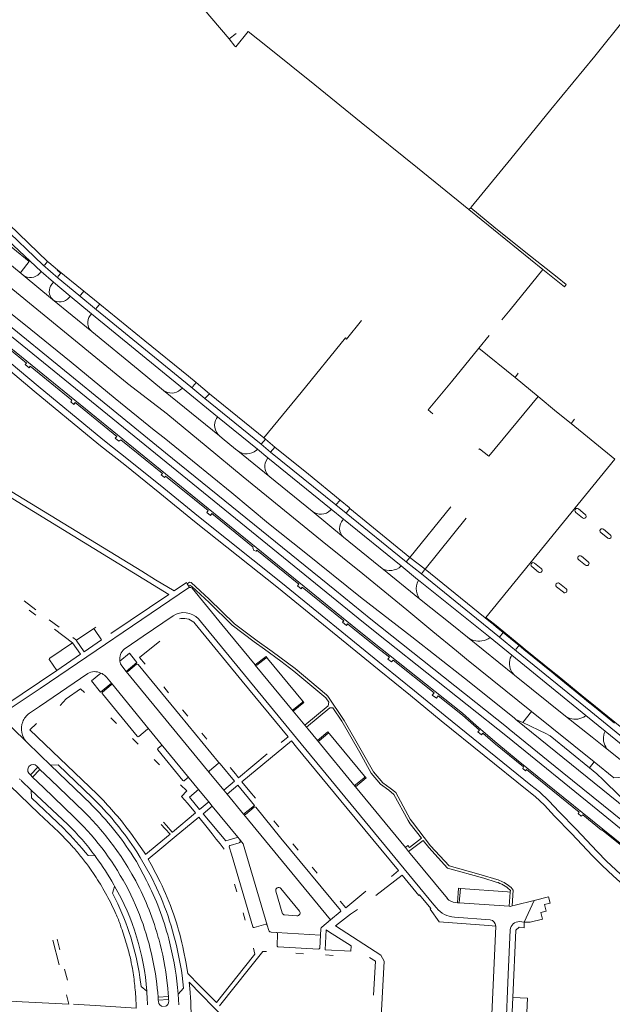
# Model space of a CAD drawing. Extents: x 145000 to 155000, y 457500 to 470000.
# Tile 264 of 548: x 147279 to 147482, y 465073 to 465411. Entities that reach past the tile are written whole.
import ezdxf

# ---------------------------------------------------------------- set-up
doc = ezdxf.new("R2010")
doc.units = 0
doc.header["$LTSCALE"] = 0.2
doc.header["$MEASUREMENT"] = 0
doc.layers.add('kant verharding', color=252, linetype='Continuous', lineweight=0)

msp = doc.modelspace()

# ---------------------------------------------------------------- linework, layer by layer
at = {"layer": 'kant verharding', "lineweight": 0}
for p, q in [((147330.65, 465427.79), (147350.71, 465404.19)), ((147350.71, 465404.19), (147353.16, 465406.02)), ((147432.99, 465345.63), (147433.68, 465346.21)), ((147458.41, 465325.05), (147432.99, 465345.63)), ((147272.77, 465340.14), (147286.8, 465326.59)), ((147275.24, 465340.4), (147288.42, 465327.78)), ((147273.02, 465336.83), (147286.21, 465324.28)), ((147267.5, 465333.42), (147279.34, 465323.64)), ((147288.42, 465327.78), (147287.53, 465326.63)), ((147285.71, 465323.67), (147286.21, 465324.28)), ((147290.44, 465320.62), (147286.21, 465324.28)), ((147292.1, 465322.02), (147286.8, 465326.59)), ((147300.89, 465317.57), (147291.85, 465324.9)), ((147279.34, 465323.64), (147280.02, 465323.07)), ((147290.19, 465314.75), (147280.02, 465323.07)), ((147289.92, 465319.95), (147290.44, 465320.62)), ((147299.14, 465316.24), (147292.1, 465322.02)), ((147315.78, 465286.04), (147275.31, 465319.17)), ((147300.89, 465317.57), (147299.83, 465316.3)), ((147306.33, 465313.17), (147300.89, 465317.57)), ((147290.19, 465314.75), (147303.62, 465303.76)), ((147295.87, 465315.37), (147296.25, 465315.84)), ((147296.25, 465315.84), (147303.57, 465309.84)), ((147299.14, 465316.24), (147299.2, 465316.2)), ((147299.2, 465316.2), (147305.28, 465311.21)), ((147306.33, 465313.17), (147305.24, 465311.87)), ((147305.28, 465311.21), (147337.6, 465284.74)), ((147321.85, 465300.59), (147306.33, 465313.17)), ((147303.03, 465309.19), (147303.57, 465309.84)), ((147303.57, 465309.84), (147334.71, 465284.33)), ((147281.27, 465292.85), (147266.96, 465304.46)), ((147303.62, 465303.76), (147303.69, 465303.69)), ((147303.69, 465303.69), (147319.55, 465290.71)), ((147439.98, 465302.38), (147436.4, 465298.03)), ((147436.4, 465298.03), (147448.87, 465287.95)), ((147296.82, 465280.22), (147282.5, 465291.85)), ((147328.25, 465283.55), (147319.55, 465290.71)), ((147448.87, 465287.95), (147449.93, 465289.4)), ((147448.87, 465287.95), (147456.82, 465281.4)), ((147315.91, 465285.94), (147315.78, 465286.04)), ((147329.58, 465275.33), (147315.91, 465285.94)), ((147328.25, 465283.55), (147347.45, 465267.95)), ((147334, 465283.68), (147334.71, 465284.33)), ((147334.71, 465284.33), (147346.77, 465274.49)), ((147337.6, 465284.74), (147342.43, 465280.77)), ((147339.45, 465286.23), (147338.28, 465284.82)), ((147339.45, 465286.23), (147343.96, 465282.34)), ((147311.64, 465280.77), (147325.06, 465269.87)), ((147342.43, 465280.77), (147343.96, 465282.34)), ((147342.43, 465280.77), (147348.44, 465275.85)), ((147343.96, 465282.34), (147358.48, 465270.65)), ((147312.18, 465267.75), (147297.9, 465279.34)), ((147346.77, 465274.49), (147346.4, 465273.93)), ((147346.77, 465274.49), (147360.46, 465263.34)), ((147348.44, 465275.85), (147361.7, 465265.08)), ((147469.28, 465273.62), (147468.09, 465272.17)), ((147358.48, 465270.65), (147363.18, 465266.85)), ((147468.09, 465272.17), (147483.1, 465259.94)), ((147327.85, 465255.03), (147313.58, 465266.62)), ((147361.7, 465265.08), (147363.18, 465266.85)), ((147363.18, 465266.85), (147366.42, 465264.04)), ((147352.97, 465263.39), (147353.7, 465262.8)), ((147360.09, 465262.98), (147360.46, 465263.34)), ((147360.46, 465263.34), (147364.06, 465260.41)), ((147361.7, 465265.08), (147365, 465262.4)), ((147365, 465262.4), (147366.42, 465264.04)), ((147353.7, 465262.8), (147364.71, 465253.86)), ((147364.06, 465260.41), (147363.43, 465259.32)), ((147364.06, 465260.41), (147374.91, 465251.58)), ((147365, 465262.4), (147387.39, 465244.22)), ((147343.56, 465242.28), (147328.97, 465254.13)), ((147364.71, 465253.86), (147379.2, 465242.06)), ((147320.83, 465221.48), (147270.56, 465252.15)), ((147270.64, 465249.96), (147330.04, 465213.53)), ((147385.79, 465242.74), (147374.91, 465251.58)), ((147387.39, 465244.22), (147388.88, 465245.82)), ((147387.39, 465244.22), (147390.89, 465241.36)), ((147388.88, 465245.82), (147391.89, 465243.34)), ((147390.89, 465241.36), (147392.23, 465243.06)), ((147391.89, 465243.34), (147392.23, 465243.06)), ((147392.23, 465243.06), (147412.8, 465226.16)), ((147412.8, 465226.16), (147426.84, 465243.57)), ((147359.01, 465229.74), (147344.83, 465241.25)), ((147379.2, 465242.06), (147390.04, 465233.18)), ((147385.57, 465242.46), (147385.79, 465242.74)), ((147385.79, 465242.74), (147389.99, 465239.33)), ((147417.99, 465222.21), (147432.1, 465239.75)), ((147472.07, 465239.79), (147469.71, 465241.69)), ((147470.62, 465242.88), (147472.96, 465241)), ((147409.76, 465223.31), (147389.99, 465239.33)), ((147480.66, 465232.86), (147478.34, 465234.74)), ((147479.23, 465235.91), (147481.54, 465234.03)), ((147374.63, 465217.07), (147360.29, 465228.71)), ((147411.49, 465224.68), (147412.8, 465226.16)), ((147417.99, 465222.21), (147412.8, 465226.16)), ((147471.67, 465226.63), (147474.01, 465224.76)), ((147402.68, 465222.85), (147403.1, 465222.51)), ((147415.43, 465218.71), (147409.76, 465223.31)), ((147411.49, 465224.68), (147416.77, 465220.57)), ((147456.96, 465221.2), (147454.63, 465223.1)), ((147455.55, 465224.3), (147457.88, 465222.42)), ((147473.05, 465223.59), (147470.71, 465225.45)), ((147325.52, 465218.59), (147320.83, 465221.48)), ((147403.1, 465222.51), (147416.12, 465212.08)), ((147443.53, 465198.85), (147416.77, 465220.57)), ((147417.99, 465222.21), (147440.48, 465203.97)), ((147325.52, 465218.59), (147331.94, 465214.82)), ((147331.94, 465214.82), (147336.09, 465217.6)), ((147336.09, 465217.6), (147336.36, 465217.21)), ((147336.86, 465216.47), (147336.36, 465217.21)), ((147337.19, 465215.96), (147336.86, 465216.47)), ((147390.09, 465204.52), (147375.86, 465216.06)), ((147415.77, 465218.44), (147415.43, 465218.71)), ((147438.06, 465200.58), (147415.77, 465218.44)), ((147465.46, 465214.27), (147463.15, 465216.15)), ((147464.1, 465217.3), (147466.44, 465215.41)), ((147330.04, 465213.53), (147310.12, 465200.09)), ((147348.27, 465203.25), (147338.05, 465215.66)), ((147280.37, 465211.29), (147284.4, 465208.28)), ((147416.12, 465212.08), (147427.17, 465203.23)), ((147284.4, 465206.4), (147282.08, 465208.13)), ((147411.72, 465208.26), (147420.7, 465200.77)), ((147289.04, 465204.83), (147292.48, 465202.25)), ((147334.23, 465205.25), (147333.73, 465205.22)), ((147359.7, 465189.37), (147348.27, 465203.25)), ((147432.59, 465198.88), (147427.17, 465203.23)), ((147441.8, 465203.28), (147440.33, 465204.48)), ((147440.48, 465203.97), (147441.33, 465203.28)), ((147441.33, 465203.28), (147442.53, 465202.3)), ((147450.86, 465195.91), (147441.8, 465203.28)), ((147297.01, 465196.95), (147290.85, 465201.6)), ((147298.33, 465197.87), (147303.98, 465201.67)), ((147303.98, 465201.67), (147304.99, 465202.33)), ((147420.7, 465200.77), (147428.77, 465194.18)), ((147440.34, 465198.72), (147438.06, 465200.58)), ((147442.53, 465202.3), (147444.82, 465200.45)), ((147444.82, 465200.45), (147443.53, 465198.85)), ((147444.82, 465200.45), (147448.62, 465197.37)), ((147289.17, 465191.62), (147297.01, 465196.95)), ((147297.01, 465196.95), (147297.02, 465196.96)), ((147298.33, 465197.87), (147297.13, 465198.79)), ((147298.31, 465197.86), (147298.33, 465197.87)), ((147327.02, 465197.53), (147320.03, 465191.91)), ((147432.59, 465198.88), (147448.64, 465185.89)), ((147433.38, 465198.3), (147432.59, 465198.88)), ((147447.72, 465192.69), (147440.34, 465198.72)), ((147449.36, 465194.11), (147443.53, 465198.85)), ((147450.27, 465196.01), (147448.62, 465197.37)), ((147450.27, 465196.01), (147449.31, 465194.84)), ((147450.98, 465195.43), (147450.27, 465196.01)), ((147452.37, 465194.68), (147450.86, 465195.91)), ((147447.5, 465192.29), (147447.72, 465192.69)), ((147473.22, 465171.98), (147447.72, 465192.69)), ((147449.36, 465194.11), (147474.85, 465173.41)), ((147451.87, 465194.7), (147450.98, 465195.43)), ((147461.94, 465186.49), (147451.87, 465194.7)), ((147461.79, 465187.02), (147452.37, 465194.68)), ((147291.6, 465187.47), (147289.07, 465191.09)), ((147315.99, 465187.09), (147318.98, 465189.58)), ((147320.03, 465191.91), (147321.92, 465189.6)), ((147359.7, 465189.37), (147359.74, 465189.32)), ((147372.77, 465173.45), (147359.74, 465189.32)), ((147360.27, 465189.29), (147363.39, 465191.67)), ((147375.91, 465177.04), (147363.93, 465191.6)), ((147421.1, 465179.82), (147407.01, 465190.99)), ((147273.76, 465175.45), (147291.6, 465187.47)), ((147306.74, 465186.58), (147303.51, 465183.92)), ((147306.74, 465186.58), (147307.15, 465186.37)), ((147343.93, 465152.46), (147315.39, 465187.15)), ((147448.64, 465185.89), (147447.82, 465186.86)), ((147448.64, 465185.89), (147466.23, 465171.8)), ((147463.3, 465185.79), (147461.79, 465187.02)), ((147472.65, 465177.79), (147462.76, 465185.83)), ((147472.52, 465178.3), (147463.3, 465185.79)), ((147307.29, 465180.02), (147310.3, 465182.48)), ((147308.67, 465185.14), (147310.37, 465183.06)), ((147310.37, 465183.06), (147323.34, 465167.22)), ((147301.07, 465179.9), (147299.73, 465181.15)), ((147319.22, 465164.86), (147307.24, 465179.47)), ((147328.32, 465181.83), (147329.99, 465179.8)), ((147372.82, 465174.02), (147375.85, 465176.51)), ((147430.82, 465172.11), (147422.5, 465178.7)), ((147474.04, 465177.05), (147472.52, 465178.3)), ((147473.55, 465177.06), (147472.65, 465177.79)), ((147473.55, 465177.06), (147476.11, 465174.98)), ((147509.94, 465147.86), (147474.04, 465177.05)), ((147270.09, 465173.8), (147281.17, 465162.92)), ((147334.8, 465173.95), (147336.58, 465171.78)), ((147376.14, 465169.35), (147372.77, 465173.45)), ((147430.82, 465172.11), (147436.71, 465166.94)), ((147454.55, 465173.41), (147451.5, 465169.55)), ((147454.55, 465173.41), (147476.01, 465156.11)), ((147474.85, 465173.41), (147481.78, 465167.78)), ((147476.11, 465174.98), (147483.05, 465169.35)), ((147284.61, 465169.3), (147282.41, 465167.1)), ((147312.1, 465169.3), (147310.14, 465171.2)), ((147376.71, 465168.65), (147376.14, 465169.35)), ((147377.28, 465167.96), (147376.71, 465168.65)), ((147449.13, 465170.67), (147448.54, 465171.15)), ((147451.5, 465169.55), (147449.13, 465170.67)), ((147499.84, 465129.57), (147449.13, 465170.67)), ((147467.03, 465171.28), (147466.23, 465171.8)), ((147473.22, 465171.98), (147472.47, 465171.46)), ((147479.8, 465166.64), (147473.22, 465171.98)), ((147282.41, 465167.1), (147305.46, 465145.01)), ((147322.76, 465167.28), (147319.75, 465164.82)), ((147323.34, 465167.22), (147327.48, 465162.19)), ((147341.39, 465165.93), (147343.06, 465163.92)), ((147377.86, 465167.26), (147377.28, 465167.96)), ((147381.04, 465163.38), (147377.86, 465167.26)), ((147381.63, 465163.32), (147384.63, 465165.83)), ((147397.18, 465151.18), (147385.18, 465165.76)), ((147479.51, 465165.97), (147479.8, 465166.64)), ((147285.89, 465158.37), (147281.17, 465162.92)), ((147319.55, 465162.16), (147317.56, 465164.06)), ((147327.48, 465162.19), (147337.06, 465150.54)), ((147381.04, 465163.38), (147381.05, 465163.37)), ((147394.05, 465147.61), (147381.05, 465163.37)), ((147334.91, 465149.74), (147326.32, 465160.21)), ((147326.37, 465160.76), (147327.4, 465161.61)), ((147363.86, 465158.86), (147353.97, 465150.67)), ((147481.08, 465159.95), (147480.42, 465160.61)), ((147285.89, 465158.37), (147289.45, 465154.94)), ((147326.88, 465155.12), (147324.98, 465156.94)), ((147344.02, 465153.02), (147347.02, 465155.48)), ((147476.01, 465156.11), (147474.39, 465154.07)), ((147281.87, 465154.3), (147282.05, 465154.52)), ((147282.05, 465154.52), (147282.17, 465154.66)), ((147282.53, 465151.62), (147285.08, 465154.27)), ((147283.28, 465150.87), (147285.84, 465153.52)), ((147284.75, 465154.64), (147285.08, 465154.27)), ((147285.08, 465154.27), (147285.84, 465153.52)), ((147285.84, 465153.52), (147289.59, 465149.92)), ((147289.45, 465154.94), (147303.35, 465141.58)), ((147348.89, 465146.42), (147343.93, 465152.46)), ((147352.9, 465151.97), (147351.06, 465154.21)), ((147353.97, 465150.67), (147352.9, 465151.97)), ((147452.85, 465153.5), (147470.93, 465138.84)), ((147282.87, 465146.37), (147279.54, 465149.59)), ((147283.28, 465150.87), (147282.53, 465151.62)), ((147287.04, 465147.25), (147283.28, 465150.87)), ((147289.59, 465149.92), (147300.91, 465139.04)), ((147336.5, 465150.57), (147335.36, 465149.64)), ((147340.27, 465146.63), (147337.06, 465150.54)), ((147355.11, 465149.28), (147357.87, 465145.9)), ((147394.13, 465148.18), (147397.13, 465150.64)), ((147282.87, 465146.37), (147295.36, 465134.59)), ((147343.81, 465142.33), (147340.27, 465146.63)), ((147348.89, 465146.42), (147350.04, 465145.01)), ((147350.04, 465145.01), (147355.73, 465138.14)), ((147357.87, 465145.9), (147359.76, 465143.61)), ((147394.07, 465147.58), (147394.05, 465147.61)), ((147411.23, 465126.73), (147394.07, 465147.58)), ((147334.44, 465144.26), (147336.43, 465141.88)), ((147344.95, 465140.93), (147343.81, 465142.33)), ((147344.95, 465140.93), (147341.81, 465138.32)), ((147353.7, 465130.29), (147344.95, 465140.93)), ((147356.34, 465138.07), (147359.33, 465140.53)), ((147329.23, 465134.22), (147328.18, 465135.36)), ((147340.4, 465137.17), (147331.87, 465130.12)), ((147343.25, 465133.53), (147340.4, 465137.17)), ((147355.73, 465138.14), (147355.77, 465138.09)), ((147355.77, 465138.09), (147385.49, 465101.87)), ((147367.83, 465133.83), (147366.14, 465135.86)), ((147328.75, 465133.17), (147327.43, 465134.59)), ((147331.26, 465132.02), (147329.23, 465134.22)), ((147344.95, 465131.37), (147343.25, 465133.53)), ((147331.87, 465130.12), (147326.92, 465126.04)), ((147346.35, 465129.58), (147344.95, 465131.37)), ((147347.64, 465127.94), (147346.35, 465129.58)), ((147351.08, 465127.43), (147354.22, 465128.37)), ((147354.34, 465129.54), (147353.7, 465130.29)), ((147412.35, 465125.38), (147417.36, 465129.17)), ((147322.01, 465124.35), (147326.01, 465127.65)), ((147326.92, 465126.04), (147322.96, 465122.76)), ((147349.08, 465126.12), (147347.64, 465127.94)), ((147374.44, 465125.82), (147372.65, 465127.99)), ((147412.04, 465127.4), (147411.23, 465126.73)), ((147412.35, 465125.38), (147411.23, 465126.73)), ((147412.93, 465124.68), (147412.35, 465125.38)), ((147302.33, 465123.93), (147304.76, 465123.85)), ((147305.14, 465123.32), (147304.76, 465123.85)), ((147322, 465124.37), (147322.01, 465124.35)), ((147322.96, 465122.76), (147324.02, 465120.85)), ((147425.64, 465109.26), (147412.93, 465124.68)), ((147490.15, 465112.79), (147480.23, 465122.05)), ((147302.48, 465120.29), (147305.14, 465116.39)), ((147380.92, 465117.95), (147379.25, 465119.98)), ((147311.43, 465113.47), (147311.16, 465113.93)), ((147352.64, 465114.09), (147353.39, 465111.56)), ((147368.94, 465104.26), (147366.77, 465111.72)), ((147374.87, 465104.91), (147368.5, 465112.66)), ((147397.71, 465111.69), (147390.75, 465106.01)), ((147430.11, 465112.64), (147429.72, 465107.69)), ((147446.32, 465111.5), (147430.11, 465112.64)), ((147447.24, 465111.44), (147446.32, 465111.5)), ((147446.9, 465106.53), (147447.24, 465111.44)), ((147318.67, 465106.95), (147317.85, 465108.76)), ((147390.75, 465106.01), (147388.91, 465108.25)), ((147429.14, 465107.76), (147428.4, 465107.82)), ((147448.95, 465106.92), (147455.44, 465108.57)), ((147452.06, 465101.14), (147455.44, 465108.57)), ((147388.89, 465104.64), (147385.49, 465101.87)), ((147394.79, 465105.47), (147392.4, 465103.79)), ((147429.72, 465107.69), (147429.14, 465107.76)), ((147429.72, 465107.69), (147446.9, 465106.53)), ((147447.94, 465106.67), (147448.95, 465106.92)), ((147355.53, 465104.3), (147356.27, 465101.77)), ((147369.8, 465103.57), (147374, 465103.31)), ((147385.49, 465101.87), (147382.55, 465099.43)), ((147392.4, 465103.79), (147387.27, 465099.86)), ((147428.07, 465102.8), (147440.36, 465101.85)), ((147452.06, 465101.14), (147450.42, 465101.29)), ((147363.32, 465100.38), (147359.33, 465099.22)), ((147364.41, 465098.22), (147363.85, 465100.11)), ((147367, 465097.58), (147365.18, 465097.7)), ((147382.22, 465098.77), (147382.08, 465096.69)), ((147384.1, 465098.47), (147384.9, 465097.95)), ((147292.4, 465086.49), (147290.27, 465094.95)), ((147292.64, 465091.62), (147291.73, 465095.31)), ((147325.9, 465097.64), (147326.57, 465095.36)), ((147382.08, 465096.69), (147367, 465097.58)), ((147367.19, 465092.97), (147367.39, 465097.12)), ((147382.08, 465096.69), (147381.85, 465092.21)), ((147381.43, 465091.87), (147367.56, 465092.68)), ((147373.64, 465090.41), (147376.24, 465090.27)), ((147383.8, 465089.85), (147386.41, 465089.69)), ((147294.3, 465084.93), (147295.24, 465081.21)), ((147346.42, 465073.51), (147356.08, 465085.61)), ((147357.77, 465085.33), (147347.49, 465072.41)), ((147336.6, 465083.51), (147340.62, 465079.41)), ((147333.09, 465078.7), (147333.31, 465076.45)), ((147340.62, 465079.41), (147346.42, 465073.51)), ((147295.72, 465072.94), (147294.91, 465076.13)), ((147326.39, 465075.4), (147329.91, 465075.63)), ((147326.44, 465074.34), (147326.39, 465075.4)), ((147326.44, 465074.34), (147330, 465074.55)), ((147326.47, 465073.85), (147326.44, 465074.34)), ((147329.91, 465075.63), (147330, 465074.55)), ((147330, 465074.55), (147330.04, 465074.08)), ((147333.31, 465076.45), (147333.51, 465072.68)), ((147448.13, 465075.23), (147447.7, 465065.36)), ((147279.74, 465073.8), (147295.72, 465072.94)), ((147297.39, 465072.96), (147297.32, 465072.97)), ((147318.8, 465073.37), (147318.87, 465071.55))]:
    msp.add_line(p, q, dxfattribs=at)
at = {"layer": 'kant verharding', "lineweight": 0, "flags": 128}
for points in [[(147433.68, 465346.21), (147433.87, 465346.37), (147447.48, 465362.99), (147461.21, 465379.88), (147476.28, 465398.23), (147486.86, 465411.42), (147497.87, 465424.68)], [(147432.99, 465345.63), (147415.41, 465359.91), (147396.11, 465375.4), (147380.19, 465388.39), (147363.92, 465401.46), (147357.29, 465406.62), (147353.03, 465401.46), (147352.76, 465401.66), (147350.71, 465404.19)], [(147178.65, 465384.97), (147201.62, 465364.09), (147229.62, 465339.82), (147246.67, 465325.79), (147396.85, 465203.91), (147404.71, 465197.65), (147446.24, 465164.7)], [(147445.91, 465168.14), (147399.38, 465205.08), (147387.04, 465215.1), (147328.95, 465262.17), (147256.95, 465320.62), (147229.08, 465343.56), (147202.55, 465366.59), (147180.34, 465386.78)], [(147357.75, 465223.6), (147338.87, 465238.58), (147327, 465248.29), (147314.91, 465258.01), (147306.66, 465264.5), (147304.13, 465266.62), (147283.88, 465283.28), (147261.7, 465301.9), (147254.58, 465307.74), (147249.74, 465311.81), (147240.31, 465318.97), (147230.11, 465326.51), (147221.04, 465333.43), (147203.21, 465348.14), (147189.59, 465359.44), (147183.22, 465364.34)], [(147234.34, 465344.7), (147245.31, 465335.18), (147266.2, 465317.52), (147280.25, 465306.33), (147296.52, 465293.18), (147311.64, 465280.77)], [(147433.68, 465346.21), (147441.65, 465339.7), (147452.57, 465330.88), (147463.37, 465322.36), (147466.47, 465319.84), (147465.87, 465319.09), (147458.41, 465325.05)], [(147430.85, 465172.76), (147402.68, 465195.1), (147394.81, 465201.37), (147244.62, 465323.28), (147227.56, 465337.32)], [(147279.33, 465324.26), (147282.17, 465327.71), (147270.82, 465336.95), (147268.03, 465333.54)], [(147291.85, 465324.9), (147288.86, 465327.39), (147288.42, 465327.78)], [(147291.85, 465324.9), (147291.79, 465324.81), (147293.05, 465323.77), (147292.09, 465322.67)], [(147458.41, 465325.05), (147447.23, 465311.21), (147444.38, 465307.74)], [(147296.25, 465315.84), (147293.33, 465318.22), (147290.44, 465320.62)], [(147362.62, 465267.3), (147375.42, 465282.82), (147390.64, 465301.57), (147391.04, 465301.16), (147396.16, 465307.46)], [(147263.07, 465303.56), (147285.25, 465284.94), (147305.5, 465268.28), (147307.98, 465266.19), (147316.24, 465259.69), (147328.36, 465249.96), (147340.22, 465240.26), (147368.5, 465217.79), (147403.6, 465189.2), (147414.35, 465180.51), (147424.92, 465171.86), (147454.32, 465148.11), (147457.21, 465145.86), (147460.51, 465142.7), (147464.01, 465139), (147469.82, 465132.97), (147477, 465125.33), (147480.23, 465122.05)], [(147321.85, 465300.59), (147336.85, 465288.46), (147339.45, 465286.23)], [(147436.4, 465298.03), (147427.01, 465286.49), (147419.09, 465276.84), (147420.69, 465275.51)], [(147282.5, 465291.85), (147282.1, 465291.31), (147280.78, 465292.38), (147281.27, 465292.85)], [(147297.9, 465279.34), (147297.41, 465278.75), (147296.4, 465279.66), (147296.82, 465280.22)], [(147436.48, 465263.22), (147436.73, 465263.53), (147439.86, 465261), (147456.82, 465281.4)], [(147456.82, 465281.4), (147463.12, 465276.22), (147468.09, 465272.17)], [(147411.72, 465208.26), (147396.62, 465220.62), (147382.69, 465231.86), (147355.58, 465253.9), (147342.82, 465264.39), (147329.72, 465275.23), (147329.58, 465275.33)], [(147313.58, 465266.62), (147312.94, 465266.07), (147311.6, 465267.14), (147312.18, 465267.75)], [(147325.06, 465269.87), (147328.46, 465267.23), (147338.16, 465259.32), (147351.69, 465248.4), (147364.3, 465237.89), (147376.51, 465228.16), (147395.85, 465212.6)], [(147347.45, 465267.95), (147348.39, 465267.15), (147352.97, 465263.39)], [(147366.42, 465264.04), (147378.03, 465254.79), (147388.88, 465245.82)], [(147483.1, 465259.94), (147438.88, 465205.65), (147440.33, 465204.48)], [(147328.97, 465254.13), (147328.58, 465253.66), (147327.44, 465254.52), (147327.85, 465255.03)], [(147344.83, 465241.25), (147344.31, 465240.66), (147343.14, 465241.69), (147343.56, 465242.28)], [(147390.89, 465241.36), (147410.92, 465225.14), (147411.49, 465224.68)], [(147402.68, 465222.85), (147391.81, 465231.72), (147390.04, 465233.18)], [(147360.29, 465228.71), (147360.07, 465228.41), (147359.21, 465228.62), (147358.86, 465229.47), (147359.01, 465229.74)], [(147490.67, 465109.67), (147482.51, 465117.03), (147478.73, 465120.51), (147475.45, 465123.84), (147468.27, 465131.49), (147462.46, 465137.51), (147458.99, 465141.19), (147455.8, 465144.23), (147452.98, 465146.42), (147423.56, 465170.2), (147412.99, 465178.84), (147402.25, 465187.53), (147367.15, 465216.11), (147357.75, 465223.6)], [(147416.77, 465220.57), (147417.81, 465221.99), (147417.99, 465222.21)], [(147275.26, 465174.14), (147285.89, 465181.32), (147336.79, 465215.78), (147337.19, 465215.96)], [(147336.36, 465217.21), (147337.12, 465217.74), (147337.68, 465217.58), (147343.89, 465211.95), (147352.62, 465203.47), (147360.36, 465197.62), (147365.52, 465193.96), (147373.37, 465188.07), (147384.22, 465179.04), (147384.68, 465178.59), (147390.26, 465170.29), (147396.11, 465160.1), (147400.26, 465152.62), (147403.5, 465148.86), (147406.07, 465147.06), (147407.95, 465145.55), (147412.09, 465137.97), (147412.89, 465136.47), (147413.66, 465135.36), (147419.89, 465127.33)], [(147376.71, 465168.65), (147384.71, 465175.35), (147384.98, 465176.54), (147383.93, 465178.11), (147373.01, 465187.26), (147368.5, 465190.68), (147362.94, 465194.73), (147359.35, 465197.29), (147351.82, 465203.01), (147343.85, 465210.78), (147337.98, 465216.21), (147337.24, 465216.75), (147336.86, 465216.47)], [(147375.86, 465216.06), (147375.42, 465215.48), (147374.23, 465216.54), (147374.63, 465217.07)], [(147415.77, 465218.44), (147415.3, 465217.42), (147415.04, 465216.51), (147414.95, 465215.58), (147415.01, 465214.64), (147415.24, 465213.72), (147415.61, 465212.86), (147416.12, 465212.08)], [(147448.54, 465171.15), (147431.55, 465184.77), (147413.46, 465198.98), (147395.85, 465212.6)], [(147314.88, 465194.85), (147315.38, 465195.25), (147321.2, 465199.19), (147331.52, 465206.2)], [(147368.65, 465162.79), (147370.97, 465164.72), (147355.27, 465183.83), (147339.09, 465203.48)], [(147340.19, 465205.19), (147373.89, 465164.22), (147420.97, 465107.05), (147421.88, 465105.97)], [(147391.38, 465203.48), (147390.98, 465202.93), (147389.68, 465203.98), (147390.09, 465204.52)], [(147405.74, 465192), (147402.36, 465194.69), (147394.48, 465200.96), (147391.38, 465203.48)], [(147304.5, 465201.56), (147307, 465197.96), (147301.02, 465193.89), (147298.31, 465197.86)], [(147297.02, 465196.96), (147299.74, 465193.04), (147291.6, 465187.47)], [(147440.34, 465198.72), (147439.62, 465198.26), (147438.91, 465197.95)], [(147313.26, 465190.65), (147316.54, 465193.34), (147318.64, 465190.8)], [(147428.77, 465194.18), (147432.23, 465191.37), (147454.55, 465173.41)], [(147315.39, 465187.15), (147313.91, 465189.05), (147313.52, 465189.76), (147313.26, 465190.65)], [(147318.64, 465190.8), (147319.12, 465190.22), (147315.39, 465187.15)], [(147319.53, 465189.51), (147333.95, 465171.97), (147347.08, 465156.03)], [(147359.7, 465189.37), (147363.43, 465192.25), (147363.93, 465191.6)], [(147407.01, 465190.99), (147406.51, 465190.37), (147405.19, 465191.36), (147405.74, 465192)], [(147282.2, 465172.78), (147285.65, 465175.12), (147302.24, 465186.36)], [(147462.76, 465185.83), (147461.96, 465186.48), (147461.94, 465186.49)], [(147303.51, 465183.92), (147306.63, 465180.03), (147310.37, 465183.06)], [(147299.73, 465181.15), (147294.81, 465177.68), (147292.79, 465175.43)], [(147422.5, 465178.7), (147421.88, 465177.95), (147420.45, 465178.96), (147421.1, 465179.82)], [(147375.91, 465177.04), (147376.44, 465176.43), (147372.77, 465173.45)], [(147377.28, 465167.96), (147385.33, 465174.68), (147386.3, 465174.61), (147389.38, 465170.03), (147395.58, 465159.26), (147399.46, 465152.17), (147402.68, 465148.43), (147405.57, 465146.34), (147407.32, 465144.93), (147412.17, 465135.94), (147412.93, 465134.89), (147416.81, 465129.91), (147412.6, 465126.69), (147412.04, 465127.4)], [(147516.07, 465102.89), (147516.17, 465103.01), (147471.92, 465138.71), (147449.99, 465156.48), (147442.57, 465162.51), (147435.58, 465168.61), (147430.85, 465172.76)], [(147474.39, 465154.07), (147460.93, 465164.98), (147460.5, 465165.25), (147459.64, 465165.73), (147451.5, 465169.55)], [(147466.23, 465171.8), (147475.35, 465164.56), (147481.08, 465159.95)], [(147381.04, 465163.38), (147384.68, 465166.4), (147385.18, 465165.76)], [(147437.87, 465165.93), (147437.31, 465165.35), (147436.11, 465166.34), (147436.71, 465166.94)], [(147437.87, 465165.93), (147442.21, 465162.12), (147451.76, 465154.39)], [(147460.26, 465156.5), (147446.89, 465167.35), (147445.91, 465168.14)], [(147534.84, 465121.97), (147517.23, 465136.13), (147508.65, 465143.16), (147479.8, 465166.64)], [(147481.78, 465167.78), (147493.3, 465158.43), (147510.33, 465144.51)], [(147373.91, 465161.15), (147372.12, 465163.32), (147355.11, 465149.28)], [(147446.24, 465164.7), (147477.3, 465139.5), (147488.43, 465130.49), (147499.53, 465121.48), (147510.5, 465112.57), (147520.54, 465104.44)], [(147406.5, 465116.78), (147408.83, 465118.77), (147391.28, 465140.08), (147373.91, 465161.15)], [(147492.92, 465149.88), (147488.92, 465153.69), (147481.08, 465159.95)], [(147347.08, 465156.03), (147347.67, 465155.47), (147352.57, 465149.51), (147348.89, 465146.42)], [(147522.11, 465106.36), (147486.3, 465135.36), (147465.08, 465152.6), (147460.26, 465156.5)], [(147476.01, 465156.11), (147482.83, 465150.59), (147486.01, 465150.9), (147487.07, 465149.95), (147490.29, 465146.86)], [(147303.86, 465143.74), (147292.1, 465155.03), (147289.45, 465154.94)], [(147452.85, 465153.5), (147452.43, 465153.06), (147451.52, 465153.8), (147451.76, 465154.39)], [(147474.39, 465154.07), (147476.93, 465151.99), (147477.68, 465151.34), (147478.4, 465150.65), (147499.84, 465129.57)], [(147397.18, 465151.18), (147397.73, 465150.58), (147394.07, 465147.58)], [(147275.64, 465147.88), (147285.49, 465138.42), (147292.27, 465131.99), (147293.46, 465130.82), (147294.64, 465129.62), (147295.79, 465128.41), (147296.91, 465127.16)], [(147282.87, 465146.37), (147282.91, 465143.77), (147293.98, 465133.19)], [(147300.87, 465133.84), (147297.53, 465137.15), (147287.04, 465147.25)], [(147334.11, 465148.16), (147336.23, 465146.11), (147334.44, 465144.26)], [(147343.81, 465142.33), (147340.63, 465139.71), (147337.13, 465143.93), (147340.27, 465146.63)], [(147355.73, 465138.14), (147359.45, 465141.17), (147353.74, 465148.12), (147350.04, 465145.01)], [(147336.43, 465141.88), (147339.22, 465138.55), (147331.29, 465131.99), (147331.26, 465132.02)], [(147341.81, 465138.32), (147349.6, 465129.02), (147353.49, 465130.11), (147353.7, 465130.29)], [(147359.91, 465140.5), (147368.53, 465129.97), (147389.01, 465105.23)], [(147472.08, 465137.91), (147471.59, 465137.48), (147470.52, 465138.34), (147470.93, 465138.84)], [(147472.08, 465137.91), (147478.58, 465132.63), (147478.68, 465132.75), (147489.51, 465124.03), (147515.91, 465102.73), (147516.07, 465102.89)], [(147320.19, 465127.09), (147318.88, 465128.99), (147317.56, 465130.88), (147316.32, 465132.57)], [(147326.01, 465127.65), (147330.46, 465131.32), (147328.75, 465133.17)], [(147354.34, 465129.54), (147355.61, 465127.97), (147363.85, 465100.11)], [(147354.59, 465128.83), (147354.54, 465129.2), (147354.34, 465129.54)], [(147417.36, 465129.17), (147419.27, 465126.68), (147425.7, 465119.58), (147438.12, 465116.18), (147442.43, 465114.86)], [(147310.75, 465127.69), (147313.65, 465123.63), (147316.02, 465119.91), (147317.37, 465117.59)], [(147327.31, 465109.63), (147325.88, 465112.88), (147324.08, 465116.48), (147320.26, 465123.33), (147319.07, 465125.18), (147318.12, 465126.55)], [(147320.19, 465127.09), (147321.55, 465125.07), (147322, 465124.37)], [(147358.9, 465099.5), (147351.52, 465124.44), (147350.81, 465126.96)], [(147419.89, 465127.33), (147426.21, 465120.39), (147437.29, 465117.32), (147442.59, 465115.74), (147443.05, 465115.6), (147443.52, 465115.43)], [(147317.87, 465123.6), (147318.92, 465121.91), (147322.37, 465115.42)], [(147324.02, 465120.85), (147325.62, 465117.85), (147327.13, 465114.93)], [(147401.15, 465110.3), (147410.13, 465117.2), (147415.86, 465110.22), (147416.11, 465110.42), (147419.94, 465105.74), (147419.7, 465105.53), (147422.88, 465101.23)], [(147311.75, 465108.97), (147310.71, 465110.99), (147311.18, 465112.51), (147311.43, 465113.47)], [(147430.11, 465112.64), (147429.52, 465112.71), (147429.14, 465107.76)], [(147447.05, 465112.2), (147447.3, 465111.92), (147447.24, 465111.44)], [(147447.57, 465112.96), (147448.27, 465112.09), (147447.94, 465106.67)], [(147455.44, 465108.57), (147460.35, 465109.81), (147460.87, 465107.59), (147459.02, 465107.13), (147459.54, 465104.85), (147457.71, 465104.39), (147458.24, 465102.08), (147454.02, 465101.05), (147452.06, 465101.14)], [(147446.9, 465106.53), (147447.32, 465106.51), (147447.94, 465106.67)], [(147422.88, 465101.23), (147439.76, 465099.93), (147442.23, 465099.73)], [(147448.13, 465075.23), (147449.14, 465098.31), (147450.33, 465099.34), (147451.99, 465099.18), (147452.06, 465101.14)], [(147392.51, 465091.11), (147383.76, 465091.61), (147384.1, 465098.47)], [(147384.9, 465097.95), (147392.63, 465093.02), (147392.51, 465091.11)], [(147387.27, 465099.86), (147402.79, 465089.79), (147404, 465087.66), (147402.81, 465066.6)], [(147440.74, 465064.49), (147440.83, 465066.95), (147440.84, 465066.95), (147442.23, 465099.73)], [(147447.21, 465098.45), (147446.52, 465083.1), (147445.68, 465063.42)], [(147334.85, 465092.61), (147335.13, 465091.4), (147335.9, 465087.49), (147336.59, 465083.52), (147336.6, 465083.51)], [(147356.08, 465085.61), (147359.62, 465090.07), (147359.11, 465092.13)], [(147363.58, 465090.98), (147362.3, 465091.03), (147357.77, 465085.33)], [(147400.32, 465076.03), (147400.97, 465087.73), (147398.96, 465088.98)], [(147322.48, 465077.48), (147320.52, 465079.06), (147320.08, 465082.16)], [(147333.31, 465076.45), (147335.09, 465078.49), (147334.61, 465082.81)], [(147279.74, 465073.8), (147274.29, 465074.15), (147253.96, 465077.99), (147239.65, 465080.67)], [(147322.48, 465077.48), (147322.68, 465074.61), (147322.75, 465073.46), (147322.76, 465073.08), (147322.74, 465072.69)], [(147326.39, 465075.4), (147326.25, 465076.93), (147326.11, 465078.42), (147325.94, 465079.91)], [(147329.52, 465080.17), (147329.71, 465078.4), (147329.87, 465076.62), (147329.91, 465075.63)], [(147337.77, 465068.39), (147337.59, 465073.79), (147337.21, 465078.39), (147337, 465080.53)], [(147337, 465080.53), (147349.52, 465067.73), (147337.77, 465068.39)], [(147447.7, 465065.36), (147452.72, 465065.15), (147453.19, 465074.98), (147448.13, 465075.23)], [(147318.87, 465071.55), (147306.61, 465072.35), (147297.39, 465072.96)]]:
    msp.add_lwpolyline(points, dxfattribs=at)
at = {"layer": 'kant verharding', "lineweight": 0, "extrusion": (0, 0, -1)}
for centre, radius, start, end in [((-147279.65, 465323.95), 0.438, 314.1432, 44.5672), ((-147287.14, 465327.09), 0.607, 230.3282, 304.1668), ((-147292.85, 465317.49), 3.82, 314.0197, 39.9698), ((-147299.46, 465316.57), 0.456, 215.7669, 304.9846), ((-147306.17, 465306.78), 3.96, 310.124, 37.5311), ((-147337.9, 465285.12), 0.487, 219.102, 308.3101), ((-147470.17, 465242.29), 0.751, 306.8022, 127.4561), ((-147472.52, 465240.39), 0.752, 126.2768, 306.8082), ((-147478.75, 465235.35), 0.739, 304.0114, 130.6759), ((-147481.14, 465233.41), 0.735, 122.7367, 311.2376), ((-147471.18, 465226.04), 0.76, 308.3585, 129.8439), ((-147455.09, 465223.7), 0.757, 307.9693, 127.2095), ((-147473.52, 465224.18), 0.755, 129.8474, 308.6567), ((-147457.41, 465221.82), 0.766, 127.9233, 306.3105), ((-147463.6, 465216.74), 0.745, 308.0385, 131.1686), ((-147465.95, 465214.84), 0.753, 130.6097, 310.2875), ((-147335.24, 465200.41), 6.88, 57.2661, 135.9825), ((-147304.18, 465201.34), 0.389, 59.4563, 145.367), ((-147436.53, 465204.23), 6.72, 249.2349, 297.9835), ((-147317.52, 465191.42), 4.33, 349.7604, 52.4243), ((-147452.76, 465189.88), 5.79, 328.6356, 24.5893), ((-147289.37, 465191.31), 0.374, 323.5329, 57.3583), ((-147319.22, 465189.25), 0.411, 54.3104, 140.0666), ((-147363.63, 465191.34), 0.405, 54.1163, 139.4863), ((-147304.68, 465182.41), 4.64, 58.2636, 116.262), ((-147304.23, 465181.22), 5.92, 119.5895, 138.5383), ((-147307.51, 465179.72), 0.372, 317.9906, 52.5122), ((-147286.13, 465167.39), 6.67, 21.2657, 53.9626), ((-147373.09, 465173.71), 0.421, 321.2417, 48.4497), ((-147286.13, 465167.39), 6.67, 317.9391, 21.2698), ((-147469.57, 465176.61), 5.9, 240.6365, 295.5297), ((-147384.86, 465165.45), 0.443, 58.3951, 136.2635), ((-147484.77, 465164.1), 5.58, 321.2639, 19.5862), ((-147319.51, 465165.13), 0.399, 232.556, 316.4719), ((-147326.6, 465160.46), 0.379, 319.2695, 51.6509), ((-147283.44, 465153.35), 1.83, 45.7841, 135.3698), ((-147283.65, 465153.32), 2.03, 303.4323, 28.9383), ((-147344.24, 465152.7), 0.39, 323.194, 56.6585), ((-147335.2, 465149.98), 0.379, 243.8648, 319.2885), ((-147222.77, 465061.8), 117.3, 134.8213, 142.8936), ((-147394.38, 465147.85), 0.405, 322.6499, 53.3288), ((-147229.3, 465067.07), 101.54, 134.8575, 143.3425), ((-147229.18, 465066.8), 105.32, 134.765, 147.3617), ((-147359.59, 465140.12), 0.49, 56.8534, 129.6482), ((-147223.54, 465061.34), 100.62, 134.4318, 141.5364), ((-147234.61, 465071.95), 87.26, 134.121, 143.5094), ((-147219.7, 465058.88), 103.07, 138.5085, 140.9686), ((-147351.18, 465127.06), 0.378, 343.7494, 75.1623), ((-147218.9, 465058.21), 104.11, 140.962, 143.397), ((-147228.97, 465067.02), 90.77, 147.0556, 151.5249), ((-147241.09, 465073.18), 88.27, 149.7892, 163.91), ((-147238.21, 465071.81), 94.79, 152.609, 165.5905), ((-147233.42, 465070.03), 103.92, 154.3994, 167.4478), ((-147439.01, 465103.56), 11.81, 106.85, 132.9516), ((-147438.86, 465103.23), 13.06, 110.8665, 131.8142), ((-147228.8, 465066.9), 90.97, 151.5093, 155.9687), ((-147388.48, 465105.03), 0.563, 159.2282, 224.0992), ((-147260.42, 465081.03), 56.35, 155.9969, 160.3855), ((-147440.07, 465099.71), 2.17, 97.9236, 179.365), ((-147201.65, 465060.15), 118.71, 160.4132, 163.458), ((-147359.24, 465099.54), 0.334, 254.4462, 352.9967), ((-147365.15, 465098.49), 0.791, 267.7857, 340.6093), ((-147227.02, 465068.19), 103.2, 164.7317, 173.3297), ((-147223.15, 465067.07), 110.55, 165.1508, 173.9582), ((-147226.75, 465067.57), 92.54, 163.4344, 166.4999), ((-147367.5, 465092.99), 0.31, 259.8127, 356.89), ((-147381.41, 465092.33), 0.457, 194.0653, 266.7302), ((-147256.92, 465074.78), 61.52, 166.4753, 170.237), ((-147227.42, 465069.68), 91.46, 170.2214, 173.9537), ((-147229.46, 465069.82), 89.41, 173.9033, 177.7213), ((-147328.17, 465073.97), 1.88, 176.9265, 256.0555), ((-147328.39, 465074.04), 1.93, 276.2608, 354.1396)]:
    msp.add_arc(centre, radius, start, end, dxfattribs=at)
at = {"layer": 'kant verharding', "lineweight": 0}
for centre, radius, start, end in [((147282.55, 465326.38), 4.16, 232.6686, 319.3274), ((147292.43, 465322.35), 0.464, 136.1926, 225.3915), ((147292.71, 465317.93), 4.06, 231.6438, 320.9457), ((147305.63, 465311.57), 0.496, 142.5449, 225.3275), ((147331.04, 465287.35), 4.72, 233.7453, 308.8459), ((147350.45, 465271.56), 4.69, 149.5787, 230.1901), ((147356.79, 465266.81), 5.06, 232.4082, 310.7666), ((147367.65, 465257.43), 4.63, 155.8922, 230.5058), ((147382.16, 465245.92), 4.86, 232.481, 314.6616), ((147392.78, 465236.26), 4.12, 136.2452, 228.3668), ((147405.92, 465227.15), 5.43, 238.7217, 315.0155), ((147337.35, 465215.02), 0.951, 42.3685, 99.8905), ((147335.15, 465200.22), 5.11, 39.6766, 100.3458), ((147449.74, 465194.5), 0.548, 142.3015, 225.7241), ((147360.02, 465189.6), 0.393, 223.6342, 309.2801), ((147315.72, 465187.42), 0.427, 219.7312, 309.2076), ((147310.03, 465182.81), 0.418, 309.5793, 37.566), ((147375.63, 465176.8), 0.37, 306.7404, 39.8026), ((147323.02, 465166.95), 0.421, 39.9605, 127.8572), ((147327.15, 465161.94), 0.412, 306.8641, 37.6496), ((147381.37, 465163.64), 0.415, 220.7374, 310.2398), ((147346.76, 465155.79), 0.403, 309.6668, 37.13), ((147275.75, 465145.68), 5.44, 45.9152, 56.4794), ((147336.77, 465150.27), 0.395, 41.8433, 132.0127), ((147396.9, 465150.94), 0.376, 307.5441, 41.3875), ((147232.2, 465069.78), 102.99, 33.4563, 45.9052), ((147356.07, 465138.38), 0.412, 223.3156, 311.0697), ((147230.4, 465067.83), 96.55, 25.0847, 43.1268), ((147354.2, 465128.76), 0.387, 272.8861, 9.8561), ((147243.6, 465077.23), 76.88, 28.5136, 36.8352), ((147238.82, 465071.48), 83.88, 4.0999, 30.0328), ((147367.74, 465112), 1.01, 40.7851, 196.5144), ((147234.2, 465070.16), 86.72, 7.9519, 26.5813), ((147227.27, 465068.02), 108.35, 7.8432, 22.5813), ((147428.72, 465111.8), 4, 219.4675, 265.3972), ((147227.43, 465067.94), 99.23, 6.9242, 23.1446), ((147374.16, 465104.26), 0.965, 260.1859, 42.473), ((147428.75, 465111.76), 8.99, 220.1084, 265.6344), ((147369.93, 465104.61), 1.05, 199.6216, 263.1075), ((147450.27, 465098.22), 3.07, 87.251, 175.8051), ((147363.44, 465099.98), 0.425, 18.2859, 107.4674), ((147382.97, 465098.81), 0.746, 123.6669, 183.3411), ((147366.97, 465097.16), 0.425, 355.1938, 85.2229)]:
    msp.add_arc(centre, radius, start, end, dxfattribs=at)

doc.saveas('drawing.dxf')
